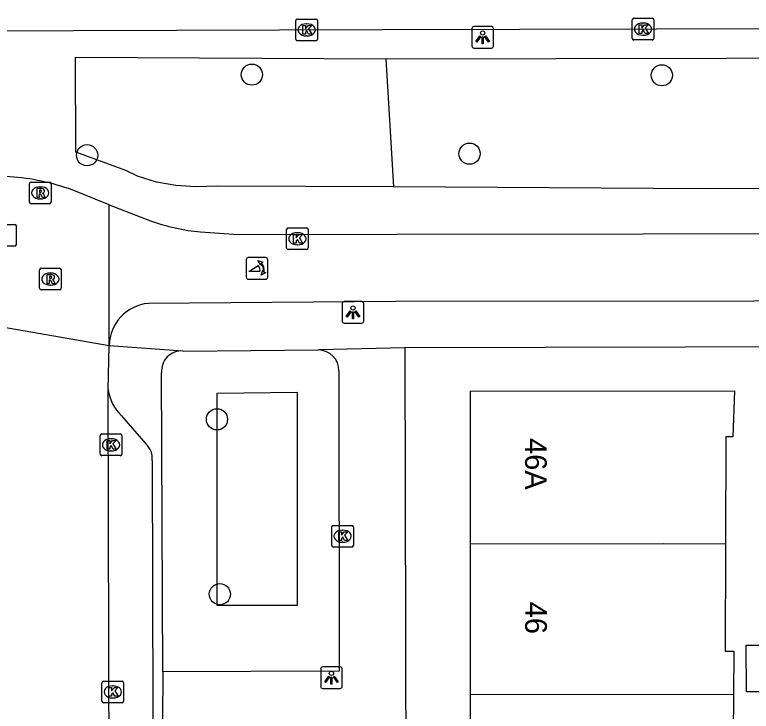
# Model space of a CAD drawing. Extents: x 160732 to 162105, y 387428 to 388479.
# Drawn here: x 161363.03 to 161397.03, y 388309.12 to 388341.25 of the extents above; entities that cross this region are included whole.
import ezdxf

# ---------------------------------------------------------------- set-up
doc = ezdxf.new("R2010")
doc.units = 0
for name, color, linetype in [('IMGEO_Berm_groen', 7, 'Continuous'), ('IMGEO_Boom', 7, 'Continuous'), ('IMGEO_Fietspad_open', 7, 'Continuous'), ('IMGEO_Groenvoorziening', 7, 'Continuous'), ('IMGEO_Kolk', 7, 'Continuous'), ('IMGEO_Lichtpunt', 7, 'Continuous'), ('IMGEO_Pand', 7, 'Continuous'), ('IMGEO_Pand_nummerreeks', 7, 'Continuous'), ('IMGEO_Poller', 7, 'Continuous'), ('IMGEO_Rijbaan_lokaal_open', 7, 'Continuous'), ('IMGEO_Rijbaan_regionaal_gesloten', 7, 'Continuous'), ('IMGEO_Rioolput', 7, 'Continuous'), ('IMGEO_Voetpad_open', 7, 'Continuous')]:
    doc.layers.add(name, color=color, linetype=linetype)

msp = doc.modelspace()

# ---------------------------------------------------------------- linework, layer by layer
at = {"layer": 'IMGEO_Berm_groen'}
for points in [[(161380.165, 388339.211), (161482.259, 388339.41), (161500.004, 388339.453), (161596.2, 388339.688), (161612.715, 388339.722), (161640.506, 388339.773)], [(161380.519, 388333.305), (161372.407, 388333.349), (161371.394, 388333.31), (161370.464, 388333.37), (161369.572, 388333.522), (161368.698, 388333.797), (161368.157, 388334.059), (161365.852, 388334.911), (161365.842, 388339.289), (161380.165, 388339.211)], [(161380.165, 388339.211), (161380.519, 388333.305)], [(161640.499, 388333.816), (161563.368, 388333.631), (161561.001, 388333.746), (161557.876, 388334.283), (161552.917, 388335.504), (161550.902, 388335.709), (161550.47, 388335.808), (161550.296, 388335.895), (161550.124, 388336.034), (161549.753, 388336.49), (161548.751, 388337.196), (161547.34, 388337.688), (161509.076, 388337.556), (161508.048, 388337.145), (161507.175, 388336.422), (161506.755, 388335.957), (161506.424, 388335.73), (161504.681, 388335.53), (161503.088, 388335.005), (161498.557, 388333.868), (161493.714, 388333.456), (161394.907, 388333.226), (161380.519, 388333.305)]]:
    msp.add_lwpolyline(points, dxfattribs=at)
at = {"layer": 'IMGEO_Boom'}
for centre in [(161373.978, 388338.49), (161392.903, 388338.459), (161366.373, 388334.771), (161384.027, 388334.841), (161372.366, 388322.588), (161372.5, 388314.519)]:
    msp.add_circle(centre, 0.489, dxfattribs=at)
at = {"layer": 'IMGEO_Fietspad_open'}
for points in [[(161367.396, 388332.485), (161369.299, 388331.75)], [(161371.614, 388331.233), (161373.367, 388331.118), (161380.67, 388331.128), (161494.405, 388331.285), (161498.41, 388332.285)], [(161496.353, 388328.13), (161380.605, 388328.029), (161369.2, 388327.935)]]:
    msp.add_lwpolyline(points, dxfattribs=at)
for centre, radius, start, end in [((161372.401, 388340.2), 9.002, 249.8398, 264.9821), ((161369.383, 388325.949), 1.995, 95.2648, 178.5861)]:
    msp.add_arc(centre, radius, start, end, dxfattribs=at)
at = {"layer": 'IMGEO_Groenvoorziening'}
msp.add_lwpolyline([(161376.063, 388313.998), (161372.374, 388314.004), (161372.374, 388323.796), (161376.065, 388323.832), (161376.063, 388313.998)], dxfattribs=at)
at = {"layer": 'IMGEO_Kolk'}
for p, q in [((161376.081, 388341.053), (161376.933, 388341.053)), ((161391.534, 388340.161), (161391.534, 388341.013)), ((161391.609, 388341.087), (161392.461, 388341.087)), ((161392.535, 388341.013), (161392.535, 388340.161)), ((161376.006, 388340.127), (161376.006, 388340.979)), ((161376.494, 388340.833), (161376.519, 388340.833)), ((161377.007, 388340.979), (161377.007, 388340.127)), ((161392.022, 388340.867), (161392.047, 388340.867)), ((161376.933, 388340.053), (161376.081, 388340.053)), ((161376.517, 388340.273), (161376.492, 388340.273)), ((161392.461, 388340.087), (161391.609, 388340.087)), ((161392.045, 388340.307), (161392.02, 388340.307)), ((161375.578, 388330.491), (161375.578, 388331.343)), ((161375.653, 388331.417), (161376.505, 388331.417)), ((161376.066, 388331.197), (161376.091, 388331.197)), ((161376.579, 388331.343), (161376.579, 388330.491)), ((161376.089, 388330.637), (161376.064, 388330.637)), ((161376.505, 388330.417), (161375.653, 388330.417)), ((161366.976, 388320.984), (161366.976, 388321.836)), ((161367.051, 388321.91), (161367.903, 388321.91)), ((161367.464, 388321.69), (161367.489, 388321.69)), ((161367.977, 388321.836), (161367.977, 388320.984)), ((161367.487, 388321.13), (161367.462, 388321.13)), ((161367.903, 388320.91), (161367.051, 388320.91)), ((161377.665, 388316.768), (161377.665, 388317.62)), ((161377.74, 388317.694), (161378.592, 388317.694)), ((161378.666, 388317.62), (161378.666, 388316.768)), ((161378.153, 388317.474), (161378.178, 388317.474)), ((161378.176, 388316.914), (161378.151, 388316.914)), ((161378.592, 388316.694), (161377.74, 388316.694)), ((161367.058, 388309.584), (161367.058, 388310.436)), ((161367.133, 388310.51), (161367.985, 388310.51)), ((161368.059, 388310.436), (161368.059, 388309.584)), ((161367.546, 388310.29), (161367.571, 388310.29)), ((161367.569, 388309.73), (161367.544, 388309.73)), ((161367.985, 388309.51), (161367.133, 388309.51))]:
    msp.add_line(p, q, dxfattribs=at)
for points in [[(161376.081, 388341.053), (161376.933, 388341.053)], [(161391.534, 388340.161), (161391.534, 388341.013)], [(161391.609, 388341.087), (161392.461, 388341.087)], [(161392.535, 388341.013), (161392.535, 388340.161)], [(161376.006, 388340.127), (161376.006, 388340.979)], [(161376.327, 388340.753), (161376.45, 388340.753), (161376.45, 388340.602), (161376.58, 388340.753), (161376.744, 388340.753), (161376.598, 388340.602), (161376.751, 388340.353), (161376.599, 388340.353), (161376.514, 388340.517), (161376.45, 388340.45), (161376.45, 388340.353), (161376.327, 388340.353), (161376.327, 388340.753)], [(161377.007, 388340.979), (161377.007, 388340.127)], [(161391.855, 388340.787), (161391.978, 388340.787), (161391.978, 388340.636), (161392.108, 388340.787), (161392.272, 388340.787), (161392.126, 388340.636), (161392.279, 388340.387), (161392.127, 388340.387), (161392.042, 388340.551), (161391.978, 388340.484), (161391.978, 388340.387), (161391.855, 388340.387), (161391.855, 388340.787)], [(161376.933, 388340.053), (161376.081, 388340.053)], [(161392.461, 388340.087), (161391.609, 388340.087)], [(161375.578, 388330.491), (161375.578, 388331.343)], [(161375.653, 388331.417), (161376.505, 388331.417)], [(161376.579, 388331.343), (161376.579, 388330.491)], [(161375.899, 388331.117), (161376.022, 388331.117), (161376.022, 388330.966), (161376.152, 388331.117), (161376.316, 388331.117), (161376.17, 388330.966), (161376.323, 388330.717), (161376.171, 388330.717), (161376.086, 388330.881), (161376.022, 388330.814), (161376.022, 388330.717), (161375.899, 388330.717), (161375.899, 388331.117)], [(161376.505, 388330.417), (161375.653, 388330.417)], [(161366.976, 388320.984), (161366.976, 388321.836)], [(161367.051, 388321.91), (161367.903, 388321.91)], [(161367.977, 388321.836), (161367.977, 388320.984)], [(161367.297, 388321.61), (161367.42, 388321.61), (161367.42, 388321.459), (161367.55, 388321.61), (161367.714, 388321.61), (161367.568, 388321.459), (161367.721, 388321.21), (161367.569, 388321.21), (161367.484, 388321.374), (161367.42, 388321.307), (161367.42, 388321.21), (161367.297, 388321.21), (161367.297, 388321.61)], [(161367.903, 388320.91), (161367.051, 388320.91)], [(161377.665, 388316.768), (161377.665, 388317.62)], [(161377.74, 388317.694), (161378.592, 388317.694)], [(161378.666, 388317.62), (161378.666, 388316.768)], [(161377.986, 388317.394), (161378.109, 388317.394), (161378.109, 388317.243), (161378.239, 388317.394), (161378.403, 388317.394), (161378.257, 388317.243), (161378.41, 388316.994), (161378.258, 388316.994), (161378.173, 388317.158), (161378.109, 388317.091), (161378.109, 388316.994), (161377.986, 388316.994), (161377.986, 388317.394)], [(161378.592, 388316.694), (161377.74, 388316.694)], [(161367.058, 388309.584), (161367.058, 388310.436)], [(161367.133, 388310.51), (161367.985, 388310.51)], [(161368.059, 388310.436), (161368.059, 388309.584)], [(161367.379, 388310.21), (161367.502, 388310.21), (161367.502, 388310.059), (161367.632, 388310.21), (161367.796, 388310.21), (161367.65, 388310.059), (161367.803, 388309.81), (161367.651, 388309.81), (161367.566, 388309.974), (161367.502, 388309.907), (161367.502, 388309.81), (161367.379, 388309.81), (161367.379, 388310.21)], [(161367.985, 388309.51), (161367.133, 388309.51)]]:
    msp.add_lwpolyline(points, dxfattribs=at)
for centre, start, end in [((161376.083, 388340.977), 91.552, 178.448), ((161376.083, 388340.977), 91.552, 178.448), ((161376.931, 388340.977), 1.552, 88.448), ((161376.931, 388340.977), 1.552, 88.448), ((161391.611, 388341.011), 91.552, 178.448), ((161391.611, 388341.011), 91.552, 178.448), ((161392.459, 388341.011), 1.552, 88.448), ((161392.459, 388341.011), 1.552, 88.448), ((161376.083, 388340.129), 181.552, 268.448), ((161376.083, 388340.129), 181.552, 268.448), ((161376.931, 388340.129), 271.552, 358.448), ((161376.931, 388340.129), 271.552, 358.448), ((161391.611, 388340.163), 181.552, 268.448), ((161391.611, 388340.163), 181.552, 268.448), ((161392.459, 388340.163), 271.552, 358.448), ((161392.459, 388340.163), 271.552, 358.448), ((161375.655, 388331.341), 91.552, 178.448), ((161375.655, 388331.341), 91.552, 178.448), ((161376.503, 388331.341), 1.552, 88.448), ((161376.503, 388331.341), 1.552, 88.448), ((161375.655, 388330.493), 181.552, 268.448), ((161375.655, 388330.493), 181.552, 268.448), ((161376.503, 388330.493), 271.552, 358.448), ((161376.503, 388330.493), 271.552, 358.448), ((161367.053, 388321.834), 91.552, 178.448), ((161367.053, 388321.834), 91.552, 178.448), ((161367.901, 388321.834), 1.552, 88.448), ((161367.901, 388321.834), 1.552, 88.448), ((161367.053, 388320.986), 181.552, 268.448), ((161367.053, 388320.986), 181.552, 268.448), ((161367.901, 388320.986), 271.552, 358.448), ((161367.901, 388320.986), 271.552, 358.448), ((161377.742, 388317.618), 91.552, 178.448), ((161377.742, 388317.618), 91.552, 178.448), ((161378.59, 388317.618), 1.552, 88.448), ((161378.59, 388317.618), 1.552, 88.448), ((161377.742, 388316.77), 181.552, 268.448), ((161377.742, 388316.77), 181.552, 268.448), ((161378.59, 388316.77), 271.552, 358.448), ((161378.59, 388316.77), 271.552, 358.448), ((161367.135, 388310.434), 91.552, 178.448), ((161367.135, 388310.434), 91.552, 178.448), ((161367.983, 388310.434), 1.552, 88.448), ((161367.983, 388310.434), 1.552, 88.448), ((161367.135, 388309.586), 181.552, 268.448), ((161367.135, 388309.586), 181.552, 268.448), ((161367.983, 388309.586), 271.552, 358.448), ((161367.983, 388309.586), 271.552, 358.448)]:
    msp.add_arc(centre, 0.0765, start, end, dxfattribs=at)
for centre, major_axis, ratio, start_param, end_param in [((161376.493, 388340.553), (-0.387, 0.002), 0.722429, 4.712389, 7.853982), ((161376.518, 388340.553), (-0.39, 0.002), 0.717154, 1.570796, 4.712389), ((161392.021, 388340.587), (-0.387, 0.002), 0.722429, 4.712389, 7.853982), ((161392.046, 388340.587), (-0.39, 0.002), 0.717154, 1.570796, 4.712389), ((161376.065, 388330.917), (-0.387, 0.002), 0.722429, 4.712389, 7.853982), ((161376.09, 388330.917), (-0.39, 0.002), 0.717154, 1.570796, 4.712389), ((161367.463, 388321.41), (-0.387, 0.002), 0.722429, 4.712389, 7.853982), ((161367.488, 388321.41), (-0.39, 0.002), 0.717154, 1.570796, 4.712389), ((161378.152, 388317.194), (-0.387, 0.002), 0.722429, 4.712389, 7.853982), ((161378.177, 388317.194), (-0.39, 0.002), 0.717154, 1.570796, 4.712389), ((161367.545, 388310.01), (-0.387, 0.002), 0.722429, 4.712389, 7.853982), ((161367.57, 388310.01), (-0.39, 0.002), 0.717154, 1.570796, 4.712389)]:
    msp.add_ellipse(centre, major_axis=major_axis, ratio=ratio, start_param=start_param, end_param=end_param, dxfattribs=at)
at = {"layer": 'IMGEO_Lichtpunt'}
for p, q in [((161385.035, 388340.707), (161384.227, 388340.707)), ((161385.035, 388340.707), (161384.227, 388340.707)), ((161384.133, 388340.612), (161384.133, 388339.805)), ((161384.133, 388340.612), (161384.133, 388339.805)), ((161385.129, 388339.805), (161385.129, 388340.612)), ((161385.129, 388339.805), (161385.129, 388340.612)), ((161384.227, 388339.711), (161385.035, 388339.711)), ((161384.227, 388339.711), (161385.035, 388339.711)), ((161378.147, 388327.925), (161378.147, 388327.118)), ((161378.147, 388327.925), (161378.147, 388327.118)), ((161379.049, 388328.02), (161378.241, 388328.02)), ((161379.049, 388328.02), (161378.241, 388328.02)), ((161379.143, 388327.118), (161379.143, 388327.925)), ((161379.143, 388327.118), (161379.143, 388327.925)), ((161378.241, 388327.024), (161379.049, 388327.024)), ((161378.241, 388327.024), (161379.049, 388327.024)), ((161378.056, 388311.166), (161377.248, 388311.166)), ((161378.056, 388311.166), (161377.248, 388311.166)), ((161377.154, 388311.071), (161377.154, 388310.264)), ((161377.154, 388311.071), (161377.154, 388310.264)), ((161378.15, 388310.264), (161378.15, 388311.071)), ((161378.15, 388310.264), (161378.15, 388311.071)), ((161377.248, 388310.17), (161378.056, 388310.17)), ((161377.248, 388310.17), (161378.056, 388310.17))]:
    msp.add_line(p, q, dxfattribs=at)
for points in [[(161384.507, 388340.276), (161384.546, 388340.248), (161384.358, 388339.986), (161384.32, 388340.013), (161384.507, 388340.276)], [(161384.609, 388340.228), (161384.656, 388340.228), (161384.656, 388339.906), (161384.609, 388339.906), (161384.609, 388340.228)], [(161384.719, 388340.248), (161384.757, 388340.275), (161384.944, 388340.013), (161384.905, 388339.985), (161384.719, 388340.248)], [(161378.521, 388327.589), (161378.56, 388327.561), (161378.372, 388327.299), (161378.334, 388327.326), (161378.521, 388327.589)], [(161378.623, 388327.541), (161378.67, 388327.541), (161378.67, 388327.219), (161378.623, 388327.219), (161378.623, 388327.541)], [(161378.733, 388327.561), (161378.771, 388327.588), (161378.958, 388327.326), (161378.919, 388327.298), (161378.733, 388327.561)], [(161377.528, 388310.735), (161377.567, 388310.707), (161377.379, 388310.445), (161377.341, 388310.472), (161377.528, 388310.735)], [(161377.63, 388310.687), (161377.677, 388310.687), (161377.677, 388310.365), (161377.63, 388310.365), (161377.63, 388310.687)], [(161377.74, 388310.707), (161377.778, 388310.734), (161377.965, 388310.472), (161377.926, 388310.444), (161377.74, 388310.707)]]:
    msp.add_lwpolyline(points, dxfattribs=at)
for centre in [(161384.632, 388340.41), (161378.646, 388327.723), (161377.653, 388310.869)]:
    msp.add_circle(centre, 0.0994, dxfattribs=at)
for centre, start, end in [((161384.227, 388340.612), 90, 180), ((161384.227, 388340.612), 90, 180), ((161385.035, 388340.612), 0, 90), ((161385.035, 388340.612), 0, 90), ((161384.227, 388339.805), 180, 270), ((161384.227, 388339.805), 180, 270), ((161385.035, 388339.805), 270, 0), ((161385.035, 388339.805), 270, 360), ((161378.241, 388327.925), 90, 180), ((161378.241, 388327.925), 90, 180), ((161379.049, 388327.925), 0, 90), ((161379.049, 388327.925), 0, 90), ((161378.241, 388327.118), 180, 270), ((161378.241, 388327.118), 180, 270), ((161379.049, 388327.118), 270, 0), ((161379.049, 388327.118), 270, 360), ((161377.248, 388311.071), 90, 180), ((161377.248, 388311.071), 90, 180), ((161378.056, 388311.071), 0, 90), ((161378.056, 388311.071), 0, 90), ((161377.248, 388310.264), 180, 270), ((161377.248, 388310.264), 180, 270), ((161378.056, 388310.264), 270, 0), ((161378.056, 388310.264), 270, 360)]:
    msp.add_arc(centre, 0.0946, start, end, dxfattribs=at)
at = {"layer": 'IMGEO_Pand'}
for points in [[(161384.072, 388316.833), (161384.069, 388323.892), (161396.258, 388323.897), (161396.186, 388321.772), (161395.849, 388321.772), (161395.84, 388316.831)], [(161395.84, 388316.831), (161392.986, 388316.836), (161384.072, 388316.833)], [(161384.075, 388309.895), (161384.072, 388316.833)], [(161395.84, 388316.831), (161395.84, 388316.695), (161395.831, 388311.886), (161396.218, 388311.886), (161396.204, 388309.9)], [(161396.794, 388312.16), (161399.546, 388312.161), (161399.547, 388310.009), (161396.81, 388310.008), (161396.794, 388312.16)], [(161384.075, 388309.895), (161396.204, 388309.9)], [(161384.077, 388302.958), (161384.075, 388309.895)], [(161396.204, 388309.9), (161396.191, 388308.01), (161392.939, 388308.008), (161392.934, 388302.961)]]:
    msp.add_lwpolyline(points, dxfattribs=at)
at = {"layer": 'IMGEO_Poller'}
for p, q in [((161373.717, 388329.951), (161373.717, 388329.144)), ((161373.717, 388329.951), (161373.717, 388329.144)), ((161374.619, 388330.046), (161373.811, 388330.046)), ((161374.619, 388330.046), (161373.811, 388330.046)), ((161374.713, 388329.144), (161374.713, 388329.951)), ((161374.713, 388329.144), (161374.713, 388329.951)), ((161373.811, 388329.049), (161374.619, 388329.049)), ((161373.811, 388329.049), (161374.619, 388329.049))]:
    msp.add_line(p, q, dxfattribs=at)
for points in [[(161374.396, 388329.775), (161374.384, 388329.702), (161374.259, 388329.907)], [(161374.259, 388329.907), (161374.49, 388329.841), (161374.419, 388329.809)], [(161374.352, 388329.402), (161373.839, 388329.402), (161374.269, 388329.677)], [(161374.412, 388329.23), (161374.478, 388329.461), (161374.508, 388329.393)], [(161374.544, 388329.366), (161374.616, 388329.355), (161374.412, 388329.23)]]:
    msp.add_lwpolyline(points, dxfattribs=at)
for centre, radius, start, end in [((161373.811, 388329.951), 0.0946, 90, 180), ((161373.811, 388329.951), 0.0946, 90, 180), ((161374.038, 388329.462), 0.516, 349.3569, 42.2912), ((161374.619, 388329.951), 0.0946, 0, 90), ((161374.619, 388329.951), 0.0946, 0, 90), ((161374.024, 388329.452), 0.332, 351.3247, 42.4854), ((161374.038, 388329.462), 0.476, 351.7527, 41.1691), ((161373.811, 388329.144), 0.0946, 180, 270), ((161373.811, 388329.144), 0.0946, 180, 270), ((161374.619, 388329.144), 0.0946, 270, 0), ((161374.619, 388329.144), 0.0946, 270, 0)]:
    msp.add_arc(centre, radius, start, end, dxfattribs=at)
at = {"layer": 'IMGEO_Rijbaan_lokaal_open'}
for points in [[(161367.396, 388332.485), (161365.522, 388333.23)], [(161367.389, 388325.998), (161367.396, 388332.485)], [(161360.496, 388327.193), (161367.389, 388325.998)], [(161367.347, 388323.951), (161367.389, 388325.998)], [(161367.417, 388294.273), (161367.347, 388323.951)]]:
    msp.add_lwpolyline(points, dxfattribs=at)
msp.add_arc((161361.996, 388322.793), 11.017, 71.3356, 86.7808, dxfattribs=at)
at = {"layer": 'IMGEO_Rijbaan_regionaal_gesloten'}
msp.add_lwpolyline([(161360.969, 388340.517), (161380.012, 388340.564), (161487.581, 388340.828), (161504.085, 388340.81), (161549.597, 388341.023), (161566.129, 388340.965), (161612.645, 388341.048), (161640.503, 388341.159), (161664.102, 388341.252)], dxfattribs=at)
at = {"layer": 'IMGEO_Rioolput'}
for p, q in [((161363.784, 388333.534), (161364.636, 388333.534)), ((161363.709, 388332.608), (161363.709, 388333.46)), ((161364.197, 388333.314), (161364.222, 388333.314)), ((161364.71, 388333.46), (161364.71, 388332.608)), ((161364.636, 388332.534), (161363.784, 388332.534)), ((161364.22, 388332.754), (161364.195, 388332.754)), ((161362.18, 388331.581), (161363.032, 388331.581)), ((161363.106, 388331.507), (161363.106, 388330.655)), ((161363.032, 388330.581), (161362.18, 388330.581)), ((161364.176, 388328.631), (161364.176, 388329.483)), ((161364.251, 388329.557), (161365.103, 388329.557)), ((161365.177, 388329.483), (161365.177, 388328.631)), ((161364.664, 388329.337), (161364.689, 388329.337)), ((161364.687, 388328.777), (161364.662, 388328.777)), ((161365.103, 388328.557), (161364.251, 388328.557))]:
    msp.add_line(p, q, dxfattribs=at)
for points in [[(161363.784, 388333.534), (161364.636, 388333.534)], [(161363.709, 388332.608), (161363.709, 388333.46)], [(161364.298, 388333.232), (161364.046, 388333.234), (161364.046, 388332.834)], [(161364.71, 388333.46), (161364.71, 388332.608)], [(161364.046, 388332.834), (161364.17, 388332.834), (161364.17, 388332.996), (161364.181, 388332.996)], [(161364.224, 388333.153), (161364.17, 388333.153), (161364.17, 388333.072)], [(161364.17, 388333.072), (161364.222, 388333.072)], [(161364.228, 388332.967), (161364.299, 388332.834), (161364.439, 388332.834), (161364.374, 388332.96)], [(161364.636, 388332.534), (161363.784, 388332.534)], [(161362.18, 388331.581), (161363.032, 388331.581)], [(161363.106, 388331.507), (161363.106, 388330.655)], [(161363.032, 388330.581), (161362.18, 388330.581)], [(161364.176, 388328.631), (161364.176, 388329.483)], [(161364.251, 388329.557), (161365.103, 388329.557)], [(161365.177, 388329.483), (161365.177, 388328.631)], [(161364.765, 388329.255), (161364.513, 388329.257), (161364.513, 388328.857)], [(161364.691, 388329.176), (161364.637, 388329.176), (161364.637, 388329.095)], [(161364.513, 388328.857), (161364.637, 388328.857), (161364.637, 388329.019), (161364.648, 388329.019)], [(161364.637, 388329.095), (161364.689, 388329.095)], [(161364.695, 388328.99), (161364.766, 388328.857), (161364.906, 388328.857), (161364.841, 388328.983)], [(161365.103, 388328.557), (161364.251, 388328.557)]]:
    msp.add_lwpolyline(points, dxfattribs=at)
for centre, radius, start, end in [((161363.786, 388333.458), 0.0765, 91.552, 178.448), ((161363.786, 388333.458), 0.0765, 91.552, 178.448), ((161364.634, 388333.458), 0.0765, 1.552, 88.448), ((161364.634, 388333.458), 0.0765, 1.552, 88.448), ((161364.297, 388333.122), 0.109, 350.3612, 89.416), ((161364.18, 388332.943), 0.0533, 26.0293, 88.6989), ((161364.206, 388333.261), 0.19, 274.7715, 282.9687), ((161364.23, 388333.057), 0.0964, 77.0061, 93.1865), ((161364.244, 388333.114), 0.0378, 276.6634, 79.6772), ((161364.295, 388333.122), 0.112, 277.5842, 350.9817), ((161364.279, 388332.907), 0.108, 29.5134, 73.7905), ((161363.786, 388332.61), 0.0765, 181.552, 268.448), ((161363.786, 388332.61), 0.0765, 181.552, 268.448), ((161364.634, 388332.61), 0.0765, 271.552, 358.448), ((161364.634, 388332.61), 0.0765, 271.552, 358.448), ((161363.03, 388331.505), 0.0765, 1.552, 88.448), ((161363.03, 388331.505), 0.0765, 1.552, 88.448), ((161363.03, 388330.657), 0.0765, 271.552, 358.448), ((161363.03, 388330.657), 0.0765, 271.552, 358.448), ((161364.253, 388329.481), 0.0765, 91.552, 178.448), ((161364.253, 388329.481), 0.0765, 91.552, 178.448), ((161365.101, 388329.481), 0.0765, 1.552, 88.448), ((161365.101, 388329.481), 0.0765, 1.552, 88.448), ((161364.697, 388329.08), 0.0964, 77.0061, 93.1865), ((161364.711, 388329.137), 0.0378, 276.6634, 79.6772), ((161364.764, 388329.145), 0.109, 350.3612, 89.416), ((161364.762, 388329.145), 0.112, 277.5842, 350.9817), ((161364.647, 388328.966), 0.0533, 26.0293, 88.6989), ((161364.673, 388329.284), 0.19, 274.7715, 282.9687), ((161364.746, 388328.93), 0.108, 29.5134, 73.7905), ((161364.253, 388328.633), 0.0765, 181.552, 268.448), ((161364.253, 388328.633), 0.0765, 181.552, 268.448), ((161365.101, 388328.633), 0.0765, 271.552, 358.448), ((161365.101, 388328.633), 0.0765, 271.552, 358.448)]:
    msp.add_arc(centre, radius, start, end, dxfattribs=at)
for centre, major_axis, ratio, start_param, end_param in [((161364.196, 388333.034), (-0.387, 0.002), 0.722429, 4.712389, 7.853982), ((161364.221, 388333.034), (-0.39, 0.002), 0.717154, 1.570796, 4.712389), ((161364.663, 388329.057), (-0.387, 0.002), 0.722429, 4.712389, 7.853982), ((161364.688, 388329.057), (-0.39, 0.002), 0.717154, 1.570796, 4.712389)]:
    msp.add_ellipse(centre, major_axis=major_axis, ratio=ratio, start_param=start_param, end_param=end_param, dxfattribs=at)
at = {"layer": 'IMGEO_Voetpad_open'}
for points in [[(161367.389, 388325.998), (161370.789, 388325.74), (161370.805, 388325.738)], [(161370.805, 388325.738), (161377.048, 388325.787)], [(161381.033, 388325.891), (161377.048, 388325.787)], [(161400.452, 388325.938), (161381.033, 388325.891)], [(161381.033, 388325.891), (161381.117, 388292.478)], [(161369.872, 388310.93), (161369.812, 388324.734)], [(161378, 388324.821), (161378.003, 388310.964), (161369.872, 388310.93)], [(161367.954, 388322.753), (161369.079, 388321.451)], [(161369.377, 388320.681), (161369.443, 388297.567)], [(161369.872, 388310.93), (161369.846, 388308.724)]]:
    msp.add_lwpolyline(points, dxfattribs=at)
for centre, radius, start, end in [((161370.734, 388324.815), 0.926, 85.609, 185.0222), ((161377.034, 388324.821), 0.966, 0.0139, 89.1497), ((161369.422, 388324.25), 2.096, 188.187, 225.5536), ((161368.496, 388320.783), 0.887, 353.4129, 48.9012)]:
    msp.add_arc(centre, radius, start, end, dxfattribs=at)

# ---------------------------------------------------------------- texts
at = {"layer": 'IMGEO_Pand_nummerreeks'}
for s, rotation, p in [('46A', 270.0342, (161386.59, 388321.72)), ('46', 270.017, (161386.594, 388314.171))]:
    msp.add_text(s, height=1, rotation=rotation, dxfattribs=at).set_placement(p)

doc.saveas('drawing.dxf')
